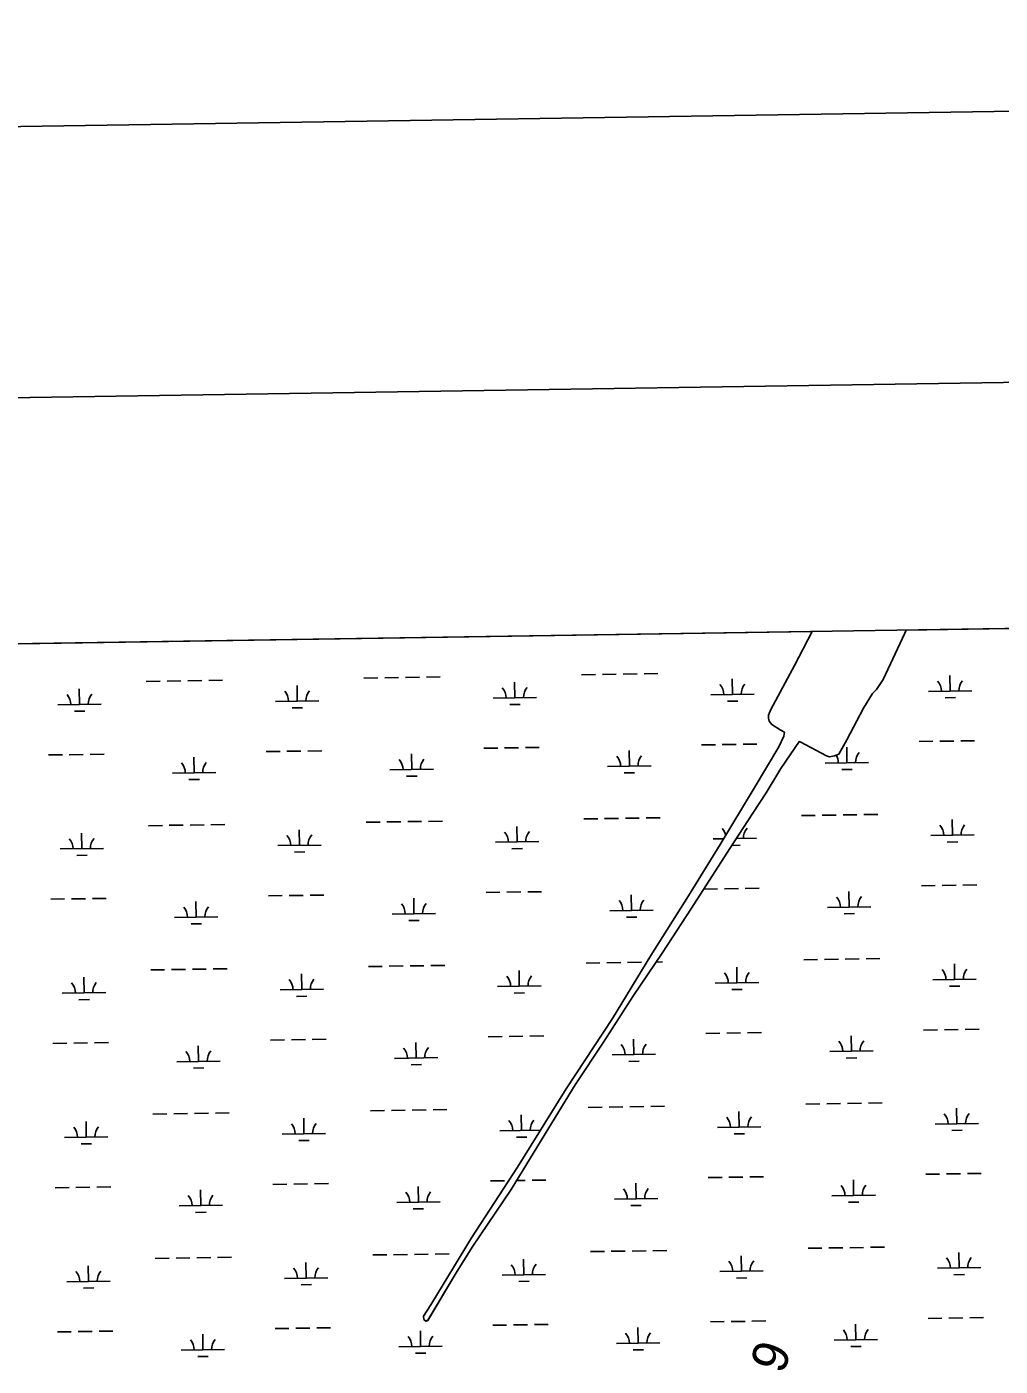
# Model space of a CAD drawing. Extents: x 3823584 to 3861785, y 301729 to 327625.
# Drawn here: x 3845929 to 3848174, y 323953 to 327042 of the extents above; entities that cross this region are included whole.
import ezdxf

# ---------------------------------------------------------------- set-up
doc = ezdxf.new("R2010")
doc.units = 0
for name, color, linetype in [('G-ANNO-NPLT', 7, 'Continuous'), ('V-ANNO-SYMB', 7, 'Continuous'), ('V-GRID-FRAM', 7, 'Continuous'), ('V-RIVR-RANG-IDEN', 7, 'Continuous'), ('V-TOPO-SHOR', 7, 'Continuous'), ('V-WETL-SWMP', 7, 'Continuous')]:
    doc.layers.add(name, color=color, linetype=linetype)

msp = doc.modelspace()

# ---------------------------------------------------------------- linework, layer by layer
at = {"layer": 'G-ANNO-NPLT'}
msp.add_lwpolyline([(3824539.5, 302312.7), (3861201.8, 302878), (3860829.2, 327041.8), (3824166.9, 326476.5)], close=True, dxfattribs=at)
at = {"layer": 'V-ANNO-SYMB'}
msp.add_lwpolyline([(3827279.7, 302980), (3860358.9, 303490.1), (3860005.6, 326403.9), (3826926.4, 325893.9), (3827279.7, 302980)], dxfattribs=at)
at = {"layer": 'V-GRID-FRAM'}
msp.add_lwpolyline([(3827552.2, 325336), (3859397.3, 325827), (3859685.5, 307646.8), (3827824.6, 307155.6), (3827552.2, 325336)], dxfattribs=at)
at = {"layer": 'V-TOPO-SHOR'}
for points in [[(3847676.3, 325414.8), (3847666.7, 325420.6), (3847647.5, 325433), (3847641.2, 325440.3), (3847639.4, 325447.5), (3847639.5, 325454.3), (3847644.7, 325467), (3847699.2, 325568.9), (3847739.9, 325647.3)], [(3847956.9, 325650.6), (3847953.8, 325643.2), (3847904, 325536.2), (3847888.6, 325513.1), (3847879.5, 325503.9), (3847858.7, 325470), (3847820.4, 325397.5), (3847801.5, 325364.6), (3847791.9, 325360.8), (3847780.2, 325358.3), (3847773.1, 325360.5), (3847712.2, 325393), (3847710.6, 325394)], [(3847676.3, 325414.8), (3847674.7, 325405.7), (3847662.9, 325381.4), (3847606.7, 325286), (3847527.8, 325155.6), (3847454.9, 325037.3), (3847368.5, 324900.3), (3847279.4, 324754.4), (3847172.8, 324592.2)], [(3847193.6, 324601.7), (3847258.7, 324700), (3847328.1, 324807.4), (3847394.5, 324905), (3847461.7, 325008.8), (3847550, 325147), (3847603.1, 325228.6), (3847634, 325275.4), (3847668, 325331.5), (3847710.6, 325394)], [(3847193.6, 324601.7), (3847116.3, 324475.2), (3847046.1, 324360.6), (3846956.2, 324227), (3846919.3, 324168.1), (3846853.6, 324058.6), (3846849.4, 324056.5), (3846845.1, 324060.7), (3846843.9, 324067.9), (3846861.1, 324094.6), (3846954.8, 324248.7), (3847061, 324412), (3847172.8, 324592.2)]]:
    msp.add_lwpolyline(points, dxfattribs=at)
at = {"layer": 'V-WETL-SWMP'}
for p, q in [((3843436.5, 325580.9), (3847739.9, 325647.3)), ((3847739.9, 325647.3), (3847699.2, 325568.9)), ((3847904, 325536.2), (3847953.8, 325643.2)), ((3847953.8, 325643.2), (3847956.9, 325650.6)), ((3847956.9, 325650.6), (3848373.6, 325657)), ((3847208.5, 325547.6), (3847240.5, 325548)), ((3847256.5, 325548.3), (3847288.5, 325548.8)), ((3847304.4, 325549), (3847336.4, 325549.5)), ((3847352.4, 325549.8), (3847384.4, 325550.3)), ((3847699.2, 325568.9), (3847644.7, 325467)), ((3848058.4, 325509.9), (3848057.8, 325545.9)), ((3846051, 325479), (3846050.4, 325515)), ((3846204.8, 325532.1), (3846236.8, 325532.6)), ((3846252.8, 325532.8), (3846284.8, 325533.3)), ((3846300.8, 325533.6), (3846332.7, 325534.1)), ((3846348.7, 325534.3), (3846380.7, 325534.8)), ((3846552.8, 325486.7), (3846552.3, 325522.7)), ((3846706.6, 325539.8), (3846738.6, 325540.3)), ((3846754.6, 325540.6), (3846786.6, 325541)), ((3846802.6, 325541.3), (3846834.6, 325541.8)), ((3846850.6, 325542), (3846882.6, 325542.5)), ((3847054.7, 325494.4), (3847054.1, 325530.4)), ((3847556.5, 325502.2), (3847556, 325538.2)), ((3847879.5, 325503.9), (3847888.6, 325513.1)), ((3847888.6, 325513.1), (3847904, 325536.2)), ((3846502.8, 325485.9), (3846602.8, 325487.5)), ((3847004.7, 325493.7), (3847104.7, 325495.2)), ((3847506.5, 325501.4), (3847606.5, 325502.9)), ((3847544.8, 325486.6), (3847568.8, 325486.9)), ((3847858.7, 325470), (3847879.5, 325503.9)), ((3848008.4, 325509.1), (3848108.4, 325510.7)), ((3848046.6, 325494.3), (3848070.6, 325494.7)), ((3846001, 325478.2), (3846101, 325479.7)), ((3846039.2, 325463.3), (3846063.2, 325463.7)), ((3846541.1, 325471.1), (3846565.1, 325471.5)), ((3847042.9, 325478.8), (3847066.9, 325479.2)), ((3847639.5, 325454.3), (3847639.4, 325447.5)), ((3847644.7, 325467), (3847639.5, 325454.3)), ((3847820.4, 325397.5), (3847858.7, 325470)), ((3847639.4, 325447.5), (3847641.2, 325440.3)), ((3847641.2, 325440.3), (3847647.5, 325433)), ((3847647.5, 325433), (3847666.7, 325420.6)), ((3847666.7, 325420.6), (3847676.3, 325414.8)), ((3847674.7, 325405.7), (3847662.9, 325381.4)), ((3847668, 325331.5), (3847710.6, 325394)), ((3847676.3, 325414.8), (3847674.7, 325405.7)), ((3847710.6, 325394), (3847712.2, 325393)), ((3847712.2, 325393), (3847773.1, 325360.5)), ((3847801.5, 325364.6), (3847820.4, 325397.5)), ((3847986.7, 325393.4), (3848018.7, 325393.9)), ((3848034.7, 325394.1), (3848066.7, 325394.6)), ((3848082.7, 325394.8), (3848114.7, 325395.3)), ((3845979.4, 325362.4), (3846011.3, 325362.9)), ((3846027.3, 325363.1), (3846059.3, 325363.6)), ((3846075.3, 325363.9), (3846107.3, 325364.4)), ((3846481.2, 325370.1), (3846513.2, 325370.6)), ((3846529.2, 325370.9), (3846561.2, 325371.4)), ((3846577.2, 325371.6), (3846609.2, 325372.1)), ((3846816.7, 325328.9), (3846816.2, 325364.9)), ((3846983, 325377.9), (3847015, 325378.4)), ((3847031, 325378.6), (3847063, 325379.1)), ((3847079, 325379.4), (3847111, 325379.9)), ((3847318.6, 325336.6), (3847318, 325372.6)), ((3847484.9, 325385.6), (3847516.9, 325386.1)), ((3847532.9, 325386.4), (3847564.9, 325386.9)), ((3847580.9, 325387.1), (3847612.9, 325387.6)), ((3847662.9, 325381.4), (3847606.7, 325286)), ((3847773.1, 325360.5), (3847780.2, 325358.3)), ((3847780.2, 325358.3), (3847791.9, 325360.8)), ((3847791.9, 325360.8), (3847801.5, 325364.6)), ((3847820.4, 325344.4), (3847819.9, 325380.4)), ((3846314.9, 325321.1), (3846314.3, 325357.1)), ((3846766.7, 325328.1), (3846866.7, 325329.7)), ((3847268.6, 325335.9), (3847368.6, 325337.4)), ((3847634, 325275.4), (3847668, 325331.5)), ((3847770.4, 325343.6), (3847870.4, 325345.1)), ((3847808.7, 325328.7), (3847832.7, 325329.1)), ((3846264.9, 325320.4), (3846364.9, 325321.9)), ((3846303.1, 325305.5), (3846327.1, 325305.9)), ((3846805, 325313.3), (3846829, 325313.6)), ((3847306.8, 325321), (3847330.8, 325321.4)), ((3847606.7, 325286), (3847527.8, 325155.6)), ((3847603.1, 325228.6), (3847634, 325275.4)), ((3846711.7, 325207.2), (3846743.7, 325207.7)), ((3846759.7, 325207.9), (3846791.7, 325208.4)), ((3846807.7, 325208.7), (3846839.7, 325209.2)), ((3846855.7, 325209.4), (3846887.7, 325209.9)), ((3847213.6, 325214.9), (3847245.6, 325215.4)), ((3847261.6, 325215.7), (3847293.6, 325216.2)), ((3847309.6, 325216.4), (3847341.6, 325216.9)), ((3847357.6, 325217.1), (3847389.6, 325217.6)), ((3847550, 325147), (3847603.1, 325228.6)), ((3847715.4, 325222.7), (3847747.4, 325223.1)), ((3847763.4, 325223.4), (3847795.4, 325223.9)), ((3847811.4, 325224.1), (3847843.4, 325224.6)), ((3847859.4, 325224.9), (3847891.4, 325225.4)), ((3848063.5, 325177.3), (3848062.9, 325213.3)), ((3846056.1, 325146.3), (3846055.5, 325182.3)), ((3846209.9, 325199.4), (3846241.9, 325199.9)), ((3846257.9, 325200.2), (3846289.9, 325200.7)), ((3846305.9, 325200.9), (3846337.9, 325201.4)), ((3846353.9, 325201.7), (3846385.9, 325202.2)), ((3846558, 325154.1), (3846557.4, 325190.1)), ((3847059.8, 325161.8), (3847059.2, 325197.8)), ((3848013.5, 325176.5), (3848113.5, 325178)), ((3846006.1, 325145.6), (3846106.1, 325147.1)), ((3846508, 325153.3), (3846607.9, 325154.8)), ((3847009.8, 325161), (3847109.8, 325162.6)), ((3847048, 325146.2), (3847072, 325146.6)), ((3847527.8, 325155.6), (3847454.9, 325037.3)), ((3847461.7, 325008.8), (3847550, 325147)), ((3847511.7, 325168.8), (3847536, 325169.1)), ((3847554.5, 325154), (3847573.9, 325154.3)), ((3847564.7, 325169.6), (3847611.6, 325170.3)), ((3848051.7, 325161.7), (3848075.7, 325162)), ((3846044.3, 325130.7), (3846068.3, 325131.1)), ((3846546.2, 325138.4), (3846570.2, 325138.8)), ((3847490, 325053), (3847522, 325053.5)), ((3847538, 325053.7), (3847570, 325054.2)), ((3847586, 325054.5), (3847618, 325055)), ((3847991.9, 325060.7), (3848023.9, 325061.2)), ((3848039.9, 325061.5), (3848071.9, 325062)), ((3848087.9, 325062.2), (3848119.9, 325062.7)), ((3845984.5, 325029.8), (3846016.5, 325030.3)), ((3846032.5, 325030.5), (3846064.5, 325031)), ((3846080.5, 325031.3), (3846112.5, 325031.7)), ((3846320, 324988.5), (3846319.4, 325024.5)), ((3846486.3, 325037.5), (3846518.3, 325038)), ((3846534.3, 325038.3), (3846566.3, 325038.7)), ((3846582.3, 325039), (3846614.3, 325039.5)), ((3846821.9, 324996.2), (3846821.3, 325032.2)), ((3846988.2, 325045.2), (3847020.2, 325045.7)), ((3847036.2, 325046), (3847068.2, 325046.5)), ((3847084.2, 325046.7), (3847116.2, 325047.2)), ((3847323.7, 325004), (3847323.1, 325040)), ((3847454.9, 325037.3), (3847368.5, 324900.3)), ((3847825.5, 325011.7), (3847825, 325047.7)), ((3846270, 324987.7), (3846370, 324989.3)), ((3846771.9, 324995.5), (3846871.8, 324997)), ((3847273.7, 325003.2), (3847373.7, 325004.8)), ((3847311.9, 324988.4), (3847335.9, 324988.7)), ((3847394.5, 324905), (3847461.7, 325008.8)), ((3847775.6, 325011), (3847875.5, 325012.5)), ((3847813.8, 324996.1), (3847837.8, 324996.5)), ((3846308.2, 324972.9), (3846332.2, 324973.3)), ((3846810.1, 324980.6), (3846834.1, 324981)), ((3847368.5, 324900.3), (3847279.4, 324754.4)), ((3847328.1, 324807.4), (3847394.5, 324905)), ((3846215, 324866.8), (3846247, 324867.3)), ((3846263, 324867.5), (3846295, 324868)), ((3846311, 324868.3), (3846343, 324868.8)), ((3846359, 324869), (3846391, 324869.5)), ((3846716.9, 324874.5), (3846748.9, 324875)), ((3846764.9, 324875.3), (3846796.9, 324875.8)), ((3846812.9, 324876), (3846844.9, 324876.5)), ((3846860.9, 324876.8), (3846892.8, 324877.3)), ((3847064.9, 324829.2), (3847064.4, 324865.2)), ((3847218.7, 324882.3), (3847250.7, 324882.8)), ((3847266.7, 324883), (3847298.7, 324883.5)), ((3847314.7, 324883.8), (3847346.7, 324884.3)), ((3847380.7, 324884.8), (3847394.7, 324885)), ((3847566.8, 324836.9), (3847566.2, 324872.9)), ((3847720.6, 324890), (3847752.6, 324890.5)), ((3847768.6, 324890.8), (3847800.6, 324891.3)), ((3847816.6, 324891.5), (3847848.6, 324892)), ((3847864.6, 324892.2), (3847896.5, 324892.7)), ((3848068.6, 324844.6), (3848068.1, 324880.6)), ((3846061.2, 324813.7), (3846060.7, 324849.7)), ((3846563.1, 324821.4), (3846562.5, 324857.4)), ((3847516.8, 324836.1), (3847616.8, 324837.7)), ((3848018.6, 324843.9), (3848118.6, 324845.4)), ((3846011.2, 324812.9), (3846111.2, 324814.5)), ((3846513.1, 324820.7), (3846613.1, 324822.2)), ((3846551.3, 324805.8), (3846575.3, 324806.2)), ((3847014.9, 324828.4), (3847114.9, 324829.9)), ((3847053.2, 324813.5), (3847077.2, 324813.9)), ((3847258.7, 324700), (3847328.1, 324807.4)), ((3847555, 324821.3), (3847579, 324821.7)), ((3848056.9, 324829), (3848080.9, 324829.4)), ((3846049.5, 324798.1), (3846073.5, 324798.4)), ((3847279.4, 324754.4), (3847172.8, 324592.2)), ((3846993.3, 324712.6), (3847025.3, 324713.1)), ((3847041.3, 324713.4), (3847073.3, 324713.8)), ((3847089.3, 324714.1), (3847121.3, 324714.6)), ((3847495.2, 324720.4), (3847527.2, 324720.8)), ((3847543.2, 324721.1), (3847575.1, 324721.6)), ((3847591.1, 324721.8), (3847623.1, 324722.3)), ((3847830.7, 324679.1), (3847830.1, 324715.1)), ((3847997, 324728.1), (3848029, 324728.6)), ((3848045, 324728.8), (3848077, 324729.3)), ((3848093, 324729.6), (3848125, 324730.1)), ((3845989.6, 324697.1), (3846021.6, 324697.6)), ((3846037.6, 324697.9), (3846069.6, 324698.4)), ((3846085.6, 324698.6), (3846117.6, 324699.1)), ((3846325.1, 324655.9), (3846324.6, 324691.9)), ((3846491.5, 324704.9), (3846523.5, 324705.4)), ((3846539.5, 324705.6), (3846571.5, 324706.1)), ((3846587.4, 324706.4), (3846619.4, 324706.8)), ((3846827, 324663.6), (3846826.4, 324699.6)), ((3847193.6, 324601.7), (3847258.7, 324700)), ((3847328.8, 324671.4), (3847328.3, 324707.3)), ((3847780.7, 324678.3), (3847880.7, 324679.9)), ((3846275.1, 324655.1), (3846375.1, 324656.6)), ((3846777, 324662.8), (3846877, 324664.4)), ((3846815.2, 324648), (3846839.2, 324648.4)), ((3847278.8, 324670.6), (3847378.8, 324672.1)), ((3847317.1, 324655.7), (3847341.1, 324656.1)), ((3847818.9, 324663.5), (3847842.9, 324663.8)), ((3846313.4, 324640.3), (3846337.4, 324640.6)), ((3847172.8, 324592.2), (3847061, 324412)), ((3847116.3, 324475.2), (3847193.6, 324601.7)), ((3847725.7, 324557.4), (3847757.7, 324557.9)), ((3847773.7, 324558.1), (3847805.7, 324558.6)), ((3847821.7, 324558.9), (3847853.7, 324559.4)), ((3847869.7, 324559.6), (3847901.7, 324560.1)), ((3846220.2, 324534.2), (3846252.1, 324534.7)), ((3846268.1, 324534.9), (3846300.1, 324535.4)), ((3846316.1, 324535.7), (3846348.1, 324536.1)), ((3846364.1, 324536.4), (3846396.1, 324536.9)), ((3846568.2, 324488.8), (3846567.7, 324524.8)), ((3846722, 324541.9), (3846754, 324542.4)), ((3846770, 324542.6), (3846802, 324543.1)), ((3846818, 324543.4), (3846850, 324543.9)), ((3846866, 324544.1), (3846898, 324544.6)), ((3847070.1, 324496.5), (3847069.5, 324532.5)), ((3847223.8, 324549.6), (3847255.8, 324550.1)), ((3847271.8, 324550.4), (3847303.8, 324550.9)), ((3847319.8, 324551.1), (3847351.8, 324551.6)), ((3847367.8, 324551.9), (3847399.8, 324552.4)), ((3847571.9, 324504.3), (3847571.4, 324540.3)), ((3848073.8, 324512), (3848073.2, 324548)), ((3846066.4, 324481.1), (3846065.8, 324517)), ((3847020.1, 324495.8), (3847113.9, 324497.2)), ((3847521.9, 324503.5), (3847621.9, 324505)), ((3848023.8, 324511.2), (3848123.7, 324512.8)), ((3848062, 324496.4), (3848086, 324496.8)), ((3846016.4, 324480.3), (3846116.4, 324481.8)), ((3846054.6, 324465.4), (3846078.6, 324465.8)), ((3846518.2, 324488), (3846618.2, 324489.6)), ((3846556.4, 324473.2), (3846580.4, 324473.5)), ((3847046.1, 324360.6), (3847116.3, 324475.2)), ((3847058.3, 324480.9), (3847082.3, 324481.3)), ((3847560.1, 324488.7), (3847584.1, 324489)), ((3847061, 324412), (3846954.8, 324248.7)), ((3846496.6, 324372.2), (3846528.6, 324372.7)), ((3846544.6, 324373), (3846576.6, 324373.5)), ((3846592.6, 324373.7), (3846624.6, 324374.2)), ((3846998.4, 324380), (3847030.4, 324380.5)), ((3847058.5, 324380.9), (3847078.4, 324381.2)), ((3847094.4, 324381.5), (3847126.4, 324382)), ((3847334, 324338.7), (3847333.4, 324374.7)), ((3847500.3, 324387.7), (3847532.3, 324388.2)), ((3847548.3, 324388.5), (3847580.3, 324388.9)), ((3847596.3, 324389.2), (3847628.3, 324389.7)), ((3847835.8, 324346.5), (3847835.3, 324382.4)), ((3848002.1, 324395.5), (3848034.1, 324395.9)), ((3848050.1, 324396.2), (3848082.1, 324396.7)), ((3848098.1, 324396.9), (3848130.1, 324397.4)), ((3845994.7, 324364.5), (3846026.7, 324365)), ((3846042.7, 324365.2), (3846074.7, 324365.7)), ((3846090.7, 324366), (3846122.7, 324366.5)), ((3846330.3, 324323.2), (3846329.7, 324359.2)), ((3846832.1, 324331), (3846831.6, 324367)), ((3846956.2, 324227), (3847046.1, 324360.6)), ((3847284, 324337.9), (3847384, 324339.5)), ((3847785.8, 324345.7), (3847885.8, 324347.2)), ((3846280.3, 324322.5), (3846380.3, 324324)), ((3846318.5, 324307.6), (3846342.5, 324308)), ((3846782.1, 324330.2), (3846882.1, 324331.7)), ((3846820.3, 324315.4), (3846844.3, 324315.7)), ((3847322.2, 324323.1), (3847346.2, 324323.5)), ((3847824, 324330.8), (3847848, 324331.2)), ((3846954.8, 324248.7), (3846861.1, 324094.6)), ((3846919.3, 324168.2), (3846956.2, 324227)), ((3847229, 324217), (3847261, 324217.5)), ((3847277, 324217.8), (3847309, 324218.2)), ((3847325, 324218.5), (3847357, 324219)), ((3847373, 324219.2), (3847405, 324219.7)), ((3847730.8, 324224.7), (3847762.8, 324225.2)), ((3847778.8, 324225.5), (3847810.8, 324226)), ((3847826.8, 324226.2), (3847858.8, 324226.7)), ((3847874.8, 324227), (3847906.8, 324227.5)), ((3848078.9, 324179.4), (3848078.3, 324215.4)), ((3846071.5, 324148.4), (3846070.9, 324184.4)), ((3846225.3, 324201.5), (3846257.3, 324202)), ((3846273.3, 324202.3), (3846305.3, 324202.8)), ((3846321.3, 324203), (3846353.3, 324203.5)), ((3846369.3, 324203.8), (3846401.3, 324204.2)), ((3846573.3, 324156.2), (3846572.8, 324192.2)), ((3846727.1, 324209.3), (3846759.1, 324209.8)), ((3846775.1, 324210), (3846807.1, 324210.5)), ((3846823.1, 324210.8), (3846855.1, 324211.2)), ((3846871.1, 324211.5), (3846903.1, 324212)), ((3847075.2, 324163.9), (3847074.6, 324199.9)), ((3847577, 324171.6), (3847576.5, 324207.6)), ((3846523.3, 324155.4), (3846623.3, 324156.9)), ((3846853.6, 324058.7), (3846919.3, 324168.2)), ((3847025.2, 324163.1), (3847125.2, 324164.7)), ((3847527, 324170.9), (3847627, 324172.4)), ((3847565.3, 324156), (3847589.3, 324156.4)), ((3848028.9, 324178.6), (3848128.9, 324180.1)), ((3848067.1, 324163.8), (3848091.1, 324164.1)), ((3846021.5, 324147.6), (3846121.5, 324149.2)), ((3846059.7, 324132.8), (3846083.7, 324133.2)), ((3846561.6, 324140.5), (3846585.6, 324140.9)), ((3847063.4, 324148.3), (3847087.4, 324148.6)), ((3846861.1, 324094.6), (3846843.9, 324067.9)), ((3846843.9, 324067.9), (3846845.1, 324060.7)), ((3846845.1, 324060.7), (3846849.4, 324056.5)), ((3848007.3, 324062.8), (3848039.3, 324063.3)), ((3848055.3, 324063.6), (3848087.3, 324064.1)), ((3848103.3, 324064.3), (3848135.2, 324064.8)), ((3845999.9, 324031.9), (3846031.9, 324032.4)), ((3846047.9, 324032.6), (3846079.9, 324033.1)), ((3846095.9, 324033.3), (3846127.9, 324033.8)), ((3846501.7, 324039.6), (3846533.7, 324040.1)), ((3846549.7, 324040.3), (3846581.7, 324040.8)), ((3846597.7, 324041.1), (3846629.7, 324041.6)), ((3846837.2, 323998.3), (3846836.7, 324034.3)), ((3846849.4, 324056.5), (3846853.6, 324058.7)), ((3847003.6, 324047.3), (3847035.6, 324047.8)), ((3847051.6, 324048.1), (3847083.6, 324048.6)), ((3847099.6, 324048.8), (3847131.6, 324049.3)), ((3847339.1, 324006.1), (3847338.5, 324042.1)), ((3847505.4, 324055.1), (3847537.4, 324055.6)), ((3847553.4, 324055.8), (3847585.4, 324056.3)), ((3847601.4, 324056.6), (3847633.4, 324057.1)), ((3847840.9, 324013.8), (3847840.4, 324049.8)), ((3846335.4, 323990.6), (3846334.8, 324026.6)), ((3846787.2, 323997.6), (3846887.2, 323999.1)), ((3847289.1, 324005.3), (3847389.1, 324006.9)), ((3847790.9, 324013), (3847890.9, 324014.6)), ((3847829.2, 323998.2), (3847853.2, 323998.6)), ((3846285.4, 323989.8), (3846385.4, 323991.4)), ((3846323.6, 323975), (3846347.6, 323975.4)), ((3846825.5, 323982.7), (3846849.5, 323983.1)), ((3847327.3, 323990.5), (3847351.3, 323990.8))]:
    msp.add_line(p, q, dxfattribs=at)
for centre, start, end in [((3846999.4, 325494.1), 0.1115, 41.6552), ((3847109.9, 325495.8), 140.1115, 181.6552), ((3847501.3, 325501.8), 0.1115, 41.6552), ((3847611.7, 325503.5), 140.1115, 181.6552), ((3848003.1, 325509.5), 0.1115, 41.6552), ((3848113.6, 325511.2), 140.1115, 181.6552), ((3845995.7, 325478.6), 0.1115, 41.6552), ((3846106.2, 325480.3), 140.1115, 181.6552), ((3846497.6, 325486.3), 0.1115, 41.6552), ((3846608.1, 325488), 140.1115, 181.6552), ((3847263.3, 325336.2), 0.1115, 41.6552), ((3847373.8, 325337.9), 140.1115, 181.6552), ((3847765.2, 325344), 0.1115, 31.0676), ((3847875.6, 325345.7), 140.1115, 181.6552), ((3846259.6, 325320.8), 0.1115, 41.6552), ((3846370.1, 325322.5), 140.1115, 181.6552), ((3846761.5, 325328.5), 0.1115, 41.6552), ((3846872, 325330.2), 140.1115, 181.6552), ((3846502.7, 325153.7), 0.1115, 41.6552), ((3846613.2, 325155.4), 140.1115, 181.6552), ((3847004.6, 325161.4), 0.1115, 41.6552), ((3847115, 325163.1), 140.1115, 181.6552), ((3847506.4, 325169.2), 12.8916, 41.6552), ((3847616.9, 325170.9), 140.1115, 181.6552), ((3848008.3, 325176.9), 0.1115, 41.6552), ((3848118.7, 325178.6), 140.1115, 181.6552), ((3846000.9, 325145.9), 0.1115, 41.6552), ((3846111.3, 325147.6), 140.1115, 181.6552), ((3846766.6, 324995.9), 0.1115, 41.6552), ((3846877.1, 324997.6), 140.1115, 181.6552), ((3847268.5, 325003.6), 0.1115, 41.6552), ((3847378.9, 325005.3), 140.1115, 181.6552), ((3847770.3, 325011.3), 0.1115, 41.6552), ((3847880.8, 325013.1), 140.1115, 181.6552), ((3846264.8, 324988.1), 0.1115, 41.6552), ((3846375.2, 324989.8), 140.1115, 181.6552), ((3848013.4, 324844.3), 0.1115, 41.6552), ((3848123.9, 324846), 140.1115, 181.6552), ((3846006, 324813.3), 0.1115, 41.6552), ((3846116.5, 324815), 140.1115, 181.6552), ((3846507.8, 324821), 0.1115, 41.6552), ((3846618.3, 324822.8), 140.1115, 181.6552), ((3847009.7, 324828.8), 0.1115, 41.6552), ((3847120.2, 324830.5), 140.1115, 181.6552), ((3847511.5, 324836.5), 0.1115, 41.6552), ((3847622, 324838.2), 140.1115, 181.6552), ((3846269.9, 324655.5), 0.1115, 41.6552), ((3846380.4, 324657.2), 140.1115, 181.6552), ((3846771.7, 324663.2), 0.1115, 41.6552), ((3846882.2, 324664.9), 140.1115, 181.6552), ((3847273.6, 324671), 0.1115, 41.6552), ((3847384.1, 324672.7), 140.1115, 181.6552), ((3847775.4, 324678.7), 0.1115, 41.6552), ((3847885.9, 324680.4), 140.1115, 181.6552), ((3847516.7, 324503.9), 0.1115, 41.6552), ((3847627.1, 324505.6), 140.1115, 181.6552), ((3848018.5, 324511.6), 0.1115, 41.6552), ((3848129, 324513.3), 140.1115, 181.6552), ((3846011.1, 324480.7), 0.1115, 41.6552), ((3846121.6, 324482.4), 140.1115, 181.6552), ((3846513, 324488.4), 0.1115, 41.6552), ((3846623.4, 324490.1), 140.1115, 181.6552), ((3847014.8, 324496.2), 0.1115, 41.6552), ((3847125.3, 324497.9), 140.1115, 181.6552), ((3847780.6, 324346.1), 0.1115, 41.6552), ((3847891, 324347.8), 140.1115, 181.6552), ((3846275, 324322.9), 0.1115, 41.6552), ((3846385.5, 324324.6), 140.1115, 181.6552), ((3846776.9, 324330.6), 0.1115, 41.6552), ((3846887.3, 324332.3), 140.1115, 181.6552), ((3847278.7, 324338.3), 0.1115, 41.6552), ((3847389.2, 324340), 140.1115, 181.6552), ((3847019.9, 324163.5), 0.1115, 41.6552), ((3847130.4, 324165.2), 140.1115, 181.6552), ((3847521.8, 324171.3), 0.1115, 41.6552), ((3847632.3, 324173), 140.1115, 181.6552), ((3848023.6, 324179), 0.1115, 41.6552), ((3848134.1, 324180.7), 140.1115, 181.6552), ((3846016.2, 324148), 0.1115, 41.6552), ((3846126.7, 324149.7), 140.1115, 181.6552), ((3846518.1, 324155.8), 0.1115, 41.6552), ((3846628.6, 324157.5), 140.1115, 181.6552), ((3847394.3, 324007.4), 140.1115, 181.6552), ((3847785.7, 324013.4), 0.1115, 41.6552), ((3847896.2, 324015.1), 140.1115, 181.6552), ((3846280.1, 323990.2), 0.1115, 41.6552), ((3846390.6, 323991.9), 140.1115, 181.6552), ((3846782, 323998), 0.1115, 41.6552), ((3846892.5, 323999.7), 140.1115, 181.6552), ((3847283.8, 324005.7), 0.1115, 41.6552)]:
    msp.add_arc(centre, 35.2, start, end, dxfattribs=at)

# ---------------------------------------------------------------- texts
at = {"layer": 'V-RIVR-RANG-IDEN'}
msp.add_text('R-26.9', height=83, rotation=69.9944, dxfattribs=at).set_placement((3847580, 323677.4))

doc.saveas('drawing.dxf')
